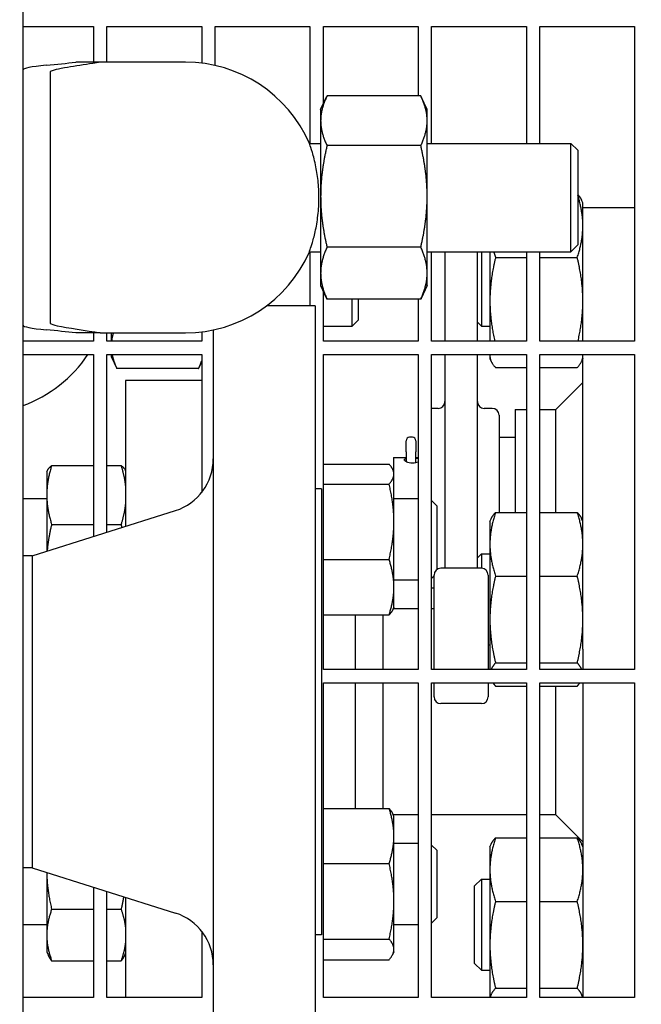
# Model space of a CAD drawing. Header units: inches. Extents: x 36 to 1719, y -84 to 1122.
# Tile 556 of 571: x 1051 to 1057, y 868 to 877. Entities that reach past the tile are written whole.
import ezdxf

# ---------------------------------------------------------------- set-up
doc = ezdxf.new("R2010")
doc.units = ezdxf.units.IN
doc.header["$LTSCALE"] = 48
doc.header["$MEASUREMENT"] = 0
doc.layers.add('Dimension (ANSI)', color=7, linetype='Continuous', lineweight=25)
doc.layers.add('Visible (ANSI)', color=7, linetype='Continuous', lineweight=30)
doc.styles.add('Note Text (ANSI)', font='tahoma.ttf')
doc.dimstyles.new('Architectural (ANSI)', dxfattribs={"dimscale": 48, "dimtxt": 0.125, "dimasz": 0.098425, "dimexe": 0.125, "dimexo": 0.0625, "dimgap": 0.031496, "dimtad": 0, "dimtih": 1, "dimtoh": 1, "dimdec": 4, "dimrnd": 1e-08, "dimzin": 3, "dimdsep": 46, "dimlunit": 4, "dimtxsty": 'Note Text (ANSI)', "dimcen": 0.09, "dimdle": 0.393701, "dimclrd": 256, "dimclre": 256, "dimclrt": 256, "dimadec": 0, "dimazin": 3, "dimtfac": 0.96, "dimtofl": 0, "dimtmove": 0, "dimatfit": 3, "dimfxl": 1, "dimfrac": 2, "dimtolj": 1, "dimtzin": 12, "dimlwd": -1, "dimlwe": -1, "dimarcsym": 0})

# ---------------------------------------------------------------- blocks, each defined once
blk = doc.blocks.new('*D17')
at = {"layer": 'Defpoints', "color": 0, "transparency": 16777216}
for p in [(1035.9177, 896.4914), (1035.9177, 760.4914), (1124.1195, 760.4914)]:
    blk.add_point(p, dxfattribs=at)
at = {"layer": 'Dimension (ANSI)', "transparency": 16777216}
for p, q in [((1038.9177, 896.4914), (1130.1195, 896.4914)), ((1124.1195, 891.767), (1124.1195, 835.0133)), ((1124.1195, 765.2158), (1124.1195, 825.9695)), ((1038.9177, 760.4914), (1130.1195, 760.4914))]:
    blk.add_line(p, q, dxfattribs=at)
for points in [[(1123.3321, 891.767), (1124.9069, 891.767), (1124.1195, 896.4914)], [(1123.3321, 765.2158), (1124.9069, 765.2158), (1124.1195, 760.4914)]]:
    blk.add_solid(points, dxfattribs=at)
at = {"layer": 'Dimension (ANSI)', "transparency": 16777216, "insert": (1114.0215, 833.5015), "char_height": 6, "attachment_point": 1, "style": 'Note Text (ANSI)'}
blk.add_mtext('\\A1;11\'-4"', dxfattribs=at)

msp = doc.modelspace()

# ---------------------------------------------------------------- linework, layer by layer
at = {"layer": 'Visible (ANSI)'}
for p, q in [((1051.2846, 860.3664), (1051.2846, 880.24131)), ((1051.2846, 876.6339), (1051.93518, 876.6339)), ((1051.93518, 876.6339), (1051.93518, 876.3039)), ((1052.06018, 876.3039), (1052.06018, 876.6339)), ((1052.06018, 876.6339), (1052.93518, 876.6339)), ((1052.93518, 876.6339), (1052.93518, 876.29479)), ((1053.06018, 876.27314), (1053.06018, 876.6339)), ((1053.06018, 876.6339), (1053.93518, 876.6339)), ((1053.93518, 876.6339), (1053.93518, 875.5539)), ((1054.06018, 875.92125), (1054.06018, 876.6339)), ((1054.06018, 876.6339), (1054.93518, 876.6339)), ((1054.93518, 876.6339), (1054.93518, 875.99201)), ((1055.06018, 875.5539), (1055.06018, 876.6339)), ((1055.06018, 876.6339), (1055.93518, 876.6339)), ((1055.93518, 876.6339), (1055.93518, 875.5539)), ((1056.06018, 875.5539), (1056.06018, 876.6339)), ((1056.06018, 876.6339), (1056.93518, 876.6339)), ((1056.93518, 876.6339), (1056.93518, 873.72765)), ((1051.99766, 876.3039), (1051.77135, 876.3039)), ((1052.5346, 876.3039), (1051.99766, 876.3039)), ((1052.7846, 876.3039), (1052.5346, 876.3039)), ((1051.5346, 876.20685), (1051.5346, 875.86689)), ((1054.0346, 875.8664), (1054.08998, 875.98515)), ((1054.95999, 875.99201), (1054.09321, 875.99201)), ((1055.0186, 875.8664), (1054.96323, 875.98515)), ((1051.5346, 875.86689), (1051.5346, 874.24091)), ((1054.0346, 875.8664), (1054.0346, 875.76279)), ((1055.0186, 875.76279), (1055.0186, 875.8664)), ((1054.0346, 875.76279), (1054.0346, 875.0645)), ((1055.0186, 875.0645), (1055.0186, 875.76279)), ((1053.93025, 875.5539), (1054.0346, 875.5539)), ((1055.0186, 875.5539), (1056.3471, 875.5539)), ((1056.3471, 874.5539), (1056.3471, 875.5539)), ((1056.4096, 875.4914), (1056.3471, 875.5539)), ((1054.95999, 875.53356), (1054.09321, 875.53356)), ((1056.4096, 875.4914), (1056.4096, 874.6164)), ((1054.0346, 875.0645), (1054.0346, 874.35562)), ((1055.0186, 874.35562), (1055.0186, 875.0645)), ((1056.45768, 875.00391), (1056.44585, 875.02927)), ((1056.45768, 874.90283), (1056.45768, 875.00391)), ((1056.93518, 874.95964), (1056.45768, 874.95964)), ((1056.45768, 874.66675), (1056.45768, 874.90283)), ((1056.45768, 873.72765), (1056.45768, 874.66675)), ((1053.93025, 874.5539), (1054.0346, 874.5539)), ((1053.93518, 874.5539), (1053.93518, 874.0539)), ((1054.95999, 874.59545), (1054.09321, 874.59545)), ((1055.0186, 874.5539), (1056.3471, 874.5539)), ((1055.06018, 873.72765), (1055.06018, 874.5539)), ((1055.18268, 874.55395), (1055.18268, 873.72766)), ((1055.48268, 873.72766), (1055.48268, 874.55395)), ((1055.52018, 874.5539), (1055.52018, 873.86491)), ((1055.59868, 874.5539), (1055.59868, 874.09882)), ((1055.93518, 874.5539), (1055.93518, 873.72765)), ((1056.06018, 873.72765), (1056.06018, 874.5539)), ((1056.4096, 874.6164), (1056.3471, 874.5539)), ((1055.65055, 874.49979), (1055.93518, 874.49979)), ((1056.06018, 874.49979), (1056.40581, 874.49979)), ((1054.0346, 874.35562), (1054.0346, 874.2414)), ((1055.0186, 874.2414), (1055.0186, 874.35562)), ((1051.5346, 874.24091), (1051.5346, 873.90095)), ((1054.0346, 874.2414), (1054.08998, 874.12264)), ((1054.06018, 873.72765), (1054.06018, 874.18654)), ((1055.0186, 874.2414), (1054.96323, 874.12264)), ((1054.95999, 874.11578), (1054.09321, 874.11578)), ((1054.32515, 873.8664), (1054.32515, 874.11578)), ((1054.3807, 874.11578), (1054.3807, 873.92195)), ((1054.93518, 874.11578), (1054.93518, 873.72765)), ((1055.59868, 874.09882), (1055.59868, 873.72765)), ((1053.98268, 874.0539), (1053.5346, 874.0539)), ((1053.98268, 874.0539), (1053.98268, 866.5539)), ((1054.3807, 873.92195), (1054.32515, 873.8664)), ((1053.04268, 873.83083), (1053.04268, 866.77697)), ((1054.06018, 873.8664), (1054.32515, 873.8664)), ((1055.48268, 873.90241), (1055.52018, 873.86491)), ((1055.52018, 873.86491), (1055.59868, 873.86491)), ((1051.93518, 873.72765), (1051.2846, 873.72765)), ((1051.99766, 873.8039), (1051.77135, 873.8039)), ((1051.93518, 873.8039), (1051.93518, 873.72765)), ((1051.99766, 873.8039), (1052.5346, 873.8039)), ((1052.06018, 873.72765), (1052.06018, 873.8039)), ((1052.93518, 873.72765), (1052.06018, 873.72765)), ((1052.09945, 873.8039), (1052.09945, 873.72765)), ((1052.5346, 873.8039), (1052.7846, 873.8039)), ((1052.93518, 873.813), (1052.93518, 873.72765)), ((1054.93518, 873.72765), (1054.06018, 873.72765)), ((1055.93518, 873.72765), (1055.06018, 873.72765)), ((1056.93518, 873.72765), (1056.06018, 873.72765)), ((1051.2846, 873.60265), (1051.93518, 873.60265)), ((1051.93518, 873.60265), (1051.93518, 871.92312)), ((1052.06018, 871.96271), (1052.06018, 873.60265)), ((1052.06018, 873.60265), (1052.93518, 873.60265)), ((1052.09945, 873.60265), (1052.09945, 873.5849)), ((1052.09945, 873.5849), (1052.15132, 873.47367)), ((1052.93518, 873.60265), (1052.93518, 872.33026)), ((1054.06018, 870.6964), (1054.06018, 873.60265)), ((1054.06018, 873.60265), (1054.93518, 873.60265)), ((1054.93518, 873.60265), (1054.93518, 870.6964)), ((1055.06018, 870.6964), (1055.06018, 873.60265)), ((1055.06018, 873.60265), (1055.93518, 873.60265)), ((1055.18268, 873.60265), (1055.18268, 871.62941)), ((1055.48268, 871.62941), (1055.48268, 873.60265)), ((1055.59868, 873.60265), (1055.59868, 873.59041)), ((1055.59868, 873.59041), (1055.59868, 873.56591)), ((1055.59868, 873.56591), (1055.61051, 873.54055)), ((1055.93518, 873.60265), (1055.93518, 870.6964)), ((1056.06018, 870.6964), (1056.06018, 873.60265)), ((1056.06018, 873.60265), (1056.93518, 873.60265)), ((1056.45768, 873.56591), (1056.44585, 873.54055)), ((1056.45768, 871.68181), (1056.45768, 873.60265)), ((1056.93518, 873.60265), (1056.93518, 870.6964)), ((1052.90659, 873.47367), (1052.15132, 873.47367)), ((1052.93518, 873.53499), (1052.90659, 873.47367)), ((1055.65055, 873.48297), (1055.93518, 873.48297)), ((1056.06018, 873.48297), (1056.40581, 873.48297)), ((1052.23268, 873.3639), (1052.23268, 872.01734)), ((1052.93518, 873.3639), (1052.23268, 873.3639)), ((1056.20768, 873.09644), (1056.45768, 873.34644)), ((1055.12018, 873.10644), (1055.06018, 873.10644)), ((1055.62018, 873.10644), (1055.54518, 873.10644)), ((1055.83268, 873.09644), (1055.83268, 872.14528)), ((1055.83268, 873.09644), (1055.93518, 873.09644)), ((1056.06018, 873.09644), (1056.20768, 873.09644)), ((1056.20768, 872.14528), (1056.20768, 873.09644)), ((1055.68268, 873.04394), (1055.68268, 872.14528)), ((1054.88268, 872.83976), (1054.85568, 872.83976)), ((1055.83268, 872.83894), (1055.68268, 872.83894)), ((1054.82418, 872.70372), (1054.82418, 872.80826)), ((1054.91418, 872.80826), (1054.91418, 872.70372)), ((1054.70768, 872.65144), (1054.70768, 872.52847)), ((1054.70768, 872.65144), (1054.82418, 872.65144)), ((1054.82418, 872.70372), (1054.82418, 872.61362)), ((1054.91418, 872.60878), (1054.91418, 872.70372)), ((1054.91418, 872.65144), (1054.93518, 872.65144)), ((1051.54877, 872.57804), (1051.93518, 872.57804)), ((1052.06018, 872.57804), (1052.1926, 872.57804)), ((1054.06018, 872.59094), (1054.6666, 872.59094)), ((1054.91418, 872.60372), (1054.91418, 872.60878)), ((1051.50368, 872.51989), (1051.50933, 872.532)), ((1051.50368, 872.51989), (1051.50368, 872.3065)), ((1052.23268, 872.53061), (1052.23203, 872.532)), ((1054.71168, 872.51989), (1054.70184, 872.54099)), ((1054.71168, 872.49947), (1054.71168, 872.51989)), ((1054.71168, 872.05998), (1054.71168, 872.49947)), ((1054.04268, 872.3639), (1053.98268, 872.3639)), ((1054.04268, 872.3639), (1054.04268, 868.2439)), ((1054.06018, 872.40801), (1054.6666, 872.40801)), ((1051.50368, 872.3065), (1051.50368, 871.78645)), ((1051.50368, 872.26989), (1051.2846, 872.26989)), ((1054.93518, 872.26989), (1054.71168, 872.26989)), ((1055.10768, 872.20739), (1055.06018, 872.25489)), ((1055.10768, 872.20739), (1055.10768, 871.61691)), ((1051.36935, 871.7439), (1052.69366, 872.16335)), ((1055.65055, 872.14528), (1055.93518, 872.14528)), ((1056.06018, 872.14528), (1056.40581, 872.14528)), ((1051.54877, 872.03496), (1051.93518, 872.03496)), ((1052.06018, 872.03496), (1052.1926, 872.03496)), ((1054.71168, 871.45539), (1054.71168, 872.05998)), ((1055.59868, 872.06234), (1055.61051, 872.08771)), ((1055.59868, 872.06234), (1055.59868, 871.85175)), ((1056.45768, 872.06234), (1056.44585, 872.08771)), ((1055.59868, 871.85175), (1055.59868, 871.15725)), ((1051.36935, 871.7439), (1051.2846, 871.7439)), ((1051.36935, 871.7439), (1051.36935, 868.8639)), ((1055.48268, 871.72584), (1055.52018, 871.76334)), ((1055.52018, 871.76334), (1055.52018, 871.62941)), ((1055.52018, 871.76334), (1055.59868, 871.76334)), ((1054.06018, 871.71195), (1054.6666, 871.71195)), ((1056.45768, 870.88393), (1056.45768, 871.68181)), ((1055.08268, 871.55739), (1055.06018, 871.53489)), ((1055.08268, 870.6964), (1055.08268, 871.56691)), ((1055.52018, 871.62941), (1055.14518, 871.62941)), ((1055.58268, 871.56691), (1055.58268, 870.6964)), ((1055.65055, 871.55822), (1055.93518, 871.55822)), ((1056.06018, 871.55822), (1056.40581, 871.55822)), ((1054.93518, 871.51989), (1054.71168, 871.51989)), ((1054.71168, 871.26989), (1054.71168, 871.45539)), ((1055.08268, 871.44644), (1055.06018, 871.44644)), ((1054.06018, 871.19883), (1054.6666, 871.19883)), ((1054.35768, 870.6964), (1054.35768, 871.19883)), ((1054.60768, 871.19883), (1054.60768, 870.6964)), ((1054.71168, 871.26989), (1054.70184, 871.24879)), ((1054.93518, 871.2539), (1054.70423, 871.2539)), ((1055.08268, 871.2539), (1055.06018, 871.2539)), ((1055.59868, 871.15725), (1055.59868, 870.6964)), ((1055.58268, 870.92334), (1055.59868, 870.92334)), ((1056.45768, 870.88393), (1056.45768, 870.6964)), ((1055.65055, 870.75628), (1055.93518, 870.75628)), ((1056.06018, 870.75628), (1056.40581, 870.75628)), ((1054.93518, 870.6964), (1054.06018, 870.6964)), ((1055.93518, 870.6964), (1055.06018, 870.6964)), ((1056.93518, 870.6964), (1056.06018, 870.6964)), ((1054.06018, 867.66515), (1054.06018, 870.5714)), ((1054.06018, 870.5714), (1054.93518, 870.5714)), ((1054.35768, 869.41102), (1054.35768, 870.5714)), ((1054.60768, 870.5714), (1054.60768, 869.41102)), ((1054.93518, 870.5714), (1054.93518, 867.66515)), ((1055.06018, 867.66515), (1055.06018, 870.5714)), ((1055.06018, 870.5714), (1055.93518, 870.5714)), ((1055.08268, 870.44191), (1055.08268, 870.5714)), ((1055.58268, 870.5714), (1055.58268, 870.44191)), ((1055.93518, 870.5714), (1055.93518, 867.66515)), ((1056.06018, 867.66515), (1056.06018, 870.5714)), ((1056.06018, 870.5714), (1056.93518, 870.5714)), ((1056.45768, 870.5714), (1056.45768, 867.66515)), ((1056.93518, 870.5714), (1056.93518, 867.66515)), ((1055.65055, 870.5414), (1055.93518, 870.5414)), ((1056.06018, 870.5414), (1056.40581, 870.5414)), ((1056.20768, 869.3539), (1056.20768, 870.5414)), ((1055.52018, 870.37941), (1055.14518, 870.37941)), ((1054.06018, 869.41102), (1054.6666, 869.41102)), ((1054.71168, 869.33791), (1054.70095, 869.36092)), ((1054.93518, 869.3539), (1054.70423, 869.3539)), ((1054.71168, 869.15728), (1054.71168, 869.33791)), ((1055.93518, 869.3539), (1055.06018, 869.3539)), ((1056.20768, 869.3539), (1056.06018, 869.3539)), ((1056.20768, 869.3539), (1056.45768, 869.1039)), ((1054.71168, 868.55448), (1054.71168, 869.15728)), ((1055.65055, 869.14008), (1055.93518, 869.14008)), ((1056.06018, 869.14008), (1056.40581, 869.14008)), ((1054.93518, 869.08791), (1054.71168, 869.08791)), ((1055.10768, 869.02541), (1055.06018, 869.07291)), ((1055.10768, 869.02541), (1055.10768, 868.40041)), ((1055.59868, 869.05714), (1055.61051, 869.0825)), ((1055.59868, 869.05714), (1055.59868, 868.84655)), ((1056.45768, 869.05714), (1056.44585, 869.0825)), ((1051.36935, 868.8639), (1051.2846, 868.8639)), ((1051.36935, 868.8639), (1052.69366, 868.44445)), ((1051.50368, 868.82135), (1051.50368, 868.24259)), ((1054.06018, 868.90354), (1054.6666, 868.90354)), ((1055.59868, 868.84655), (1055.59868, 868.15205)), ((1055.45768, 868.69564), (1055.52018, 868.75814)), ((1055.52018, 868.75814), (1055.52018, 867.91814)), ((1055.52018, 868.75814), (1055.59868, 868.75814)), ((1051.93518, 868.68468), (1051.93518, 867.66515)), ((1052.06018, 867.66515), (1052.06018, 868.64509)), ((1055.45768, 867.98064), (1055.45768, 868.69564)), ((1052.23268, 868.59045), (1052.23268, 867.66515)), ((1054.71168, 868.11011), (1054.71168, 868.55448)), ((1055.65055, 868.55302), (1055.93518, 868.55302)), ((1056.06018, 868.55302), (1056.40581, 868.55302)), ((1051.54877, 868.48023), (1051.93518, 868.48023)), ((1052.06018, 868.48023), (1052.1926, 868.48023)), ((1055.10768, 868.40041), (1055.06018, 868.35291)), ((1051.50368, 868.33791), (1051.2846, 868.33791)), ((1052.93518, 868.27753), (1052.93518, 867.66515)), ((1054.93518, 868.33791), (1054.71168, 868.33791)), ((1051.50368, 868.24259), (1051.50368, 868.08791)), ((1054.04268, 868.2439), (1053.98268, 868.2439)), ((1054.06018, 868.20542), (1054.6666, 868.20542)), ((1054.71168, 868.08791), (1054.71168, 868.11011)), ((1055.59868, 868.15205), (1055.59868, 867.66515)), ((1051.50368, 868.08791), (1051.52012, 868.05265)), ((1051.54877, 868.00494), (1051.93518, 868.00494)), ((1052.06018, 868.00494), (1052.1926, 868.00494)), ((1052.23268, 868.07718), (1052.22124, 868.05265)), ((1054.06018, 868.01479), (1054.6666, 868.01479)), ((1054.71168, 868.08791), (1054.70095, 868.06489)), ((1055.45768, 867.98064), (1055.52018, 867.91814)), ((1055.52018, 867.91814), (1055.59868, 867.91814)), ((1055.65055, 867.75108), (1055.93518, 867.75108)), ((1056.06018, 867.75108), (1056.40581, 867.75108)), ((1051.93518, 867.66515), (1051.2846, 867.66515)), ((1052.93518, 867.66515), (1052.06018, 867.66515)), ((1054.93518, 867.66515), (1054.06018, 867.66515)), ((1055.93518, 867.66515), (1055.06018, 867.66515)), ((1056.93518, 867.66515), (1056.06018, 867.66515))]:
    msp.add_line(p, q, dxfattribs=at)
for centre, radius, start, end in [((1052.7846, 875.0539), 1.25, 23.578178, 90), ((1052.7846, 875.0539), 1.25, 270, 336.421822), ((1050.84945, 874.3039), 1.25, 290.372322, 325.875017), ((1055.12018, 873.16894), 0.0625, 270, 0), ((1055.54518, 873.16894), 0.0625, 180, 270), ((1055.62018, 873.04394), 0.0625, 0, 90), ((1054.85568, 872.80826), 0.0315, 90, 180), ((1054.88268, 872.80826), 0.0315, 0, 90), ((1052.54268, 872.64001), 0.5, 287.574716, 0), ((1055.14518, 871.56691), 0.0625, 90, 180), ((1055.52018, 871.56691), 0.0625, 0, 90), ((1055.14518, 870.44191), 0.0625, 180, 270), ((1055.52018, 870.44191), 0.0625, 270, 0), ((1052.54268, 867.96778), 0.5, 0, 72.425284)]:
    msp.add_arc(centre, radius, start, end, dxfattribs=at)
for centre, major_axis, ratio, start_param, end_param in [((1053.2846, 876.2327), (2, 0), 0.0478289, 2.6741063, 3.1415927), ((1042.8846, 876.4838), (-9.65, 0), 0.0478289, 2.6741063, 2.7411956), ((1053.2846, 873.8751), (-2, 0), 0.0478289, 0, 0.4674864), ((1042.8846, 873.62399), (9.65, 0), 0.0478289, 0.400397, 0.4674864), ((1054.88268, 872.60878), (-0.0315, 0), 0.5013855, 2.7858715, 3.1415927)]:
    msp.add_ellipse(centre, major_axis=major_axis, ratio=ratio, start_param=start_param, end_param=end_param, dxfattribs=at)
for points, knots in [([(1051.99766, 876.3039), (1051.97601, 876.30002), (1051.953, 876.29616), (1051.85147, 876.27976), (1051.76696, 876.26763), (1051.61404, 876.24219), (1051.54819, 876.22864), (1051.53646, 876.21535)], [17.2488301, 17.2488301, 17.2488301, 17.2488301, 17.8549099, 17.8549099, 19.8305901, 19.8305901, 22.111289, 22.111289, 22.111289, 22.111289]), ([(1053.93025, 874.5539), (1053.93025, 874.5539), (1053.93283, 874.5607), (1053.94272, 874.58862), (1053.95035, 874.61086), (1053.96833, 874.67115), (1053.97872, 874.7101), (1053.99768, 874.80115), (1054.00607, 874.85308), (1054.01423, 874.93578), (1054.0162, 874.96355), (1054.01823, 875.01182), (1054.01867, 875.03203), (1054.01871, 875.07213), (1054.01833, 875.09195), (1054.0165, 875.13892), (1054.01469, 875.16582), (1054.00735, 875.24402), (1053.99994, 875.29289), (1053.98081, 875.39016), (1053.96869, 875.43573), (1053.94735, 875.50667), (1053.93838, 875.53162), (1053.93145, 875.55071), (1053.93028, 875.55391), (1053.93027, 875.55391)], [-8.0628588, -8.0628588, -8.0628588, -8.0628588, -7.6997036, -7.6997036, -7.3009728, -7.3009728, -6.8679199, -6.8679199, -6.4231307, -6.4231307, -6.2064676, -6.2064676, -6.0521412, -6.0521412, -5.9009195, -5.9009195, -5.6915643, -5.6915643, -5.2782885, -5.2782885, -4.7802616, -4.7802616, -4.2826204, -4.2826204, -4.0319916, -4.0319916, -4.0319916, -4.0319916]), ([(1051.53646, 873.89244), (1051.54314, 873.88487), (1051.56729, 873.87732), (1051.69358, 873.84905), (1051.86847, 873.82704), (1051.99766, 873.8039)], [0.2209506, 0.2209506, 0.2209506, 0.2209506, 1.4278888, 1.4278888, 4.8342922, 4.8342922, 4.8342922, 4.8342922]), ([(1054.93518, 872.61064), (1054.92862, 872.6077), (1054.92041, 872.60498), (1054.90218, 872.6012), (1054.89213, 872.60021), (1054.87324, 872.60021), (1054.86318, 872.6012), (1054.84471, 872.60503), (1054.83629, 872.60785), (1054.823, 872.61392), (1054.81724, 872.61758), (1054.80957, 872.62486), (1054.80768, 872.62847), (1054.80768, 872.63455), (1054.80957, 872.63741), (1054.81614, 872.64135), (1054.81987, 872.64271), (1054.82419, 872.64381)], [0.43371528, 0.43371528, 0.43371528, 0.43371528, 0.50377384, 0.50377384, 0.57574384, 0.57574384, 0.64771383, 0.64771383, 0.71968383, 0.71968383, 0.79164979, 0.79164979, 0.86361576, 0.86361576, 0.93558172, 0.93558172, 0.9869828, 0.9869828, 0.9869828, 0.9869828])]:
    msp.add_open_spline(points, degree=3, knots=knots, dxfattribs=at)
for points in [[(1051.53646, 876.21535), (1051.53518, 876.2139), (1051.5346, 876.21107), (1051.5346, 876.20685)], [(1051.5346, 873.90095), (1051.5346, 873.89673), (1051.53518, 873.89389), (1051.53646, 873.89244)], [(1054.91418, 872.6475), (1054.92209, 872.64696), (1054.9293, 872.64616), (1054.93518, 872.6451)]]:
    msp.add_open_spline(points, degree=3, dxfattribs=at)
for points, weights in [([(1054.09321, 875.99201), (1054.0346, 875.86917), (1054.0346, 875.76279)], [1, 1.0379548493, 1]), ([(1055.0186, 875.76279), (1055.0186, 875.86917), (1054.95999, 875.99201)], [1, 1.0379548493, 1]), ([(1054.0346, 875.76279), (1054.0346, 875.6564), (1054.09321, 875.53356)], [1, 1.0379548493, 1]), ([(1054.95999, 875.53356), (1055.0186, 875.6564), (1055.0186, 875.76279)], [1, 1.0379548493, 1]), ([(1054.09321, 875.53356), (1054.0346, 875.28219), (1054.0346, 875.0645)], [1, 1.0379548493, 1]), ([(1055.0186, 875.0645), (1055.0186, 875.28219), (1054.95999, 875.53356)], [1, 1.0379548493, 1]), ([(1054.0346, 875.0645), (1054.0346, 874.84681), (1054.09321, 874.59545)], [1, 1.0379548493, 1]), ([(1054.95999, 874.59545), (1055.0186, 874.84681), (1055.0186, 875.0645)], [1, 1.0379548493, 1]), ([(1056.4096, 875.08258), (1056.43404, 875.0546), (1056.44585, 875.02927)], [1.00263020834, 1.01961053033, 1.01895290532]), ([(1056.45768, 874.79332), (1056.45768, 874.92482), (1056.4096, 875.07519)], [1, 1.03659071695, 1.00263020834]), ([(1056.40581, 874.49979), (1056.45768, 874.65709), (1056.45768, 874.79332)], [1, 1.0379548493, 1]), ([(1054.09321, 874.59545), (1054.0346, 874.46692), (1054.0346, 874.35562)], [1, 1.0379548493, 1]), ([(1055.0186, 874.35562), (1055.0186, 874.46692), (1054.95999, 874.59545)], [1, 1.0379548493, 1]), ([(1055.634, 874.5539), (1055.64143, 874.52743), (1055.65055, 874.49979)], [1.01073175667, 1.00646816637, 1]), ([(1055.65055, 874.49979), (1055.59868, 874.28491), (1055.59868, 874.09882)], [1, 1.0379548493, 1]), ([(1056.45768, 874.09882), (1056.45768, 874.28491), (1056.40581, 874.49979)], [1, 1.0379548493, 1]), ([(1054.0346, 874.35562), (1054.0346, 874.24431), (1054.09321, 874.11578)], [1, 1.0379548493, 1]), ([(1054.95999, 874.11578), (1055.0186, 874.24431), (1055.0186, 874.35562)], [1, 1.0379548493, 1]), ([(1054.09321, 874.11578), (1054.09157, 874.11923), (1054.08998, 874.12264)], [1, 1.00102576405, 1.00199608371]), ([(1054.96323, 874.12264), (1054.96163, 874.11923), (1054.95999, 874.11578)], [1.00199608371, 1.00102576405, 1]), ([(1055.59868, 874.09882), (1055.59868, 873.92487), (1055.64356, 873.72765)], [1, 1.03538960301, 1.00478373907]), ([(1056.4128, 873.72765), (1056.45768, 873.92487), (1056.45768, 874.09882)], [1.00478373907, 1.03538960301, 1]), ([(1052.11844, 873.8039), (1052.10668, 873.76488), (1052.10224, 873.72765)], [1.01805233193, 1.02121289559, 1.01357544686]), ([(1052.10737, 873.60265), (1052.11944, 873.54204), (1052.15132, 873.47367)], [1.01812736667, 1.02299387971, 1]), ([(1055.59941, 873.60265), (1055.59868, 873.59652), (1055.59868, 873.59041)], [1.0079379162, 1.00450326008, 1]), ([(1055.59868, 873.59041), (1055.59868, 873.54055), (1055.65055, 873.48297)], [1, 1.0379548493, 1]), ([(1056.40581, 873.48297), (1056.45768, 873.54055), (1056.45768, 873.59041)], [1, 1.0379548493, 1]), ([(1056.45768, 873.59041), (1056.45768, 873.59652), (1056.45696, 873.60265)], [1, 1.00450326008, 1.0079379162]), ([(1052.90659, 873.47367), (1052.92385, 873.51069), (1052.93518, 873.54498)], [1, 1.0123208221, 1.0166425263]), ([(1051.54877, 872.57804), (1051.50368, 872.43252), (1051.50368, 872.3065)], [1, 1.0379548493, 1]), ([(1051.50933, 872.532), (1051.5194, 872.55359), (1051.54877, 872.57804)], [1.0174265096, 1.0244025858, 1]), ([(1052.1926, 872.57804), (1052.22197, 872.55359), (1052.23203, 872.532)], [1, 1.0244025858, 1.0174265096]), ([(1052.23268, 872.39399), (1052.22291, 872.48019), (1052.1926, 872.57804)], [1.01693131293, 1.02520879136, 1]), ([(1054.71168, 872.49947), (1054.71168, 872.54193), (1054.6666, 872.59094)], [1, 1.0379548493, 1]), ([(1054.6666, 872.40801), (1054.71168, 872.45702), (1054.71168, 872.49947)], [1, 1.0379548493, 1]), ([(1054.71168, 872.05998), (1054.71168, 872.2215), (1054.6666, 872.40801)], [1, 1.0379548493, 1]), ([(1051.50368, 872.3065), (1051.50368, 872.18048), (1051.54877, 872.03496)], [1, 1.0379548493, 1]), ([(1052.1926, 872.03496), (1052.22291, 872.13281), (1052.23268, 872.21901)], [1, 1.02520879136, 1.01693131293]), ([(1055.65055, 872.14528), (1055.59868, 871.98798), (1055.59868, 871.85175)], [1, 1.0379548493, 1]), ([(1055.61051, 872.08771), (1055.6232, 872.11493), (1055.65055, 872.14528)], [1.01895290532, 1.01965956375, 1]), ([(1056.45768, 871.85175), (1056.45768, 871.98798), (1056.40581, 872.14528)], [1, 1.0379548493, 1]), ([(1056.40581, 872.14528), (1056.43316, 872.11493), (1056.44585, 872.08771)], [1, 1.01965956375, 1.01895290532]), ([(1051.54877, 872.03496), (1051.51631, 871.90318), (1051.50735, 871.78761)], [1, 1.02703796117, 1.01555376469]), ([(1052.19932, 872.00678), (1052.1961, 872.02073), (1052.1926, 872.03496)], [1.00527503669, 1.00285179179, 1]), ([(1054.6666, 871.71195), (1054.71168, 871.89846), (1054.71168, 872.05998)], [1, 1.0379548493, 1]), ([(1055.59868, 871.85175), (1055.59868, 871.71553), (1055.65055, 871.55822)], [1, 1.0379548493, 1]), ([(1056.40581, 871.55822), (1056.45768, 871.71553), (1056.45768, 871.85175)], [1, 1.0379548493, 1]), ([(1054.71168, 871.45539), (1054.71168, 871.57446), (1054.6666, 871.71195)], [1, 1.0379548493, 1]), ([(1055.65055, 871.55822), (1055.59868, 871.34334), (1055.59868, 871.15725)], [1, 1.0379548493, 1]), ([(1056.45768, 871.15725), (1056.45768, 871.34334), (1056.40581, 871.55822)], [1, 1.0379548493, 1]), ([(1054.6666, 871.19883), (1054.71168, 871.33632), (1054.71168, 871.45539)], [1, 1.0379548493, 1]), ([(1054.70184, 871.24879), (1054.69084, 871.22519), (1054.6666, 871.19883)], [1.0189160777, 1.02005640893, 1]), ([(1055.59868, 871.15725), (1055.59868, 870.97116), (1055.65055, 870.75628)], [1, 1.0379548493, 1]), ([(1056.40581, 870.75628), (1056.45768, 870.97116), (1056.45768, 871.15725)], [1, 1.0379548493, 1]), ([(1055.65055, 870.75628), (1055.62206, 870.72466), (1055.60946, 870.6964)], [1, 1.02049418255, 1.0188561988]), ([(1056.44691, 870.6964), (1056.4343, 870.72466), (1056.40581, 870.75628)], [1.0188561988, 1.02049418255, 1]), ([(1055.62656, 870.5714), (1055.63661, 870.55688), (1055.65055, 870.5414)], [1.01466074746, 1.0099264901, 1]), ([(1056.40581, 870.5414), (1056.41976, 870.55688), (1056.42981, 870.5714)], [1, 1.0099264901, 1.01466074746]), ([(1054.6666, 869.41102), (1054.6899, 869.38463), (1054.70095, 869.36092)], [1, 1.01926212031, 1.0189731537]), ([(1054.71168, 869.15728), (1054.71168, 869.27504), (1054.6666, 869.41102)], [1, 1.0379548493, 1]), ([(1054.6666, 868.90354), (1054.71168, 869.03952), (1054.71168, 869.15728)], [1, 1.0379548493, 1]), ([(1055.65055, 869.14008), (1055.59868, 868.98278), (1055.59868, 868.84655)], [1, 1.0379548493, 1]), ([(1055.61051, 869.0825), (1055.6232, 869.10972), (1055.65055, 869.14008)], [1.01895290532, 1.01965956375, 1]), ([(1056.45768, 868.84655), (1056.45768, 868.98278), (1056.40581, 869.14008)], [1, 1.0379548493, 1]), ([(1056.40581, 869.14008), (1056.43316, 869.10972), (1056.44585, 869.0825)], [1, 1.01965956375, 1.01895290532]), ([(1051.50375, 868.82133), (1051.50533, 868.66301), (1051.54877, 868.48023)], [1.00276338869, 1.03651882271, 1]), ([(1054.71168, 868.55448), (1054.71168, 868.71648), (1054.6666, 868.90354)], [1, 1.0379548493, 1]), ([(1055.59868, 868.84655), (1055.59868, 868.71032), (1055.65055, 868.55302)], [1, 1.0379548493, 1]), ([(1056.40581, 868.55302), (1056.45768, 868.71032), (1056.45768, 868.84655)], [1, 1.0379548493, 1]), ([(1052.1926, 868.48023), (1052.20681, 868.54004), (1052.21639, 868.59561)], [1, 1.01166231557, 1.01615771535]), ([(1054.6666, 868.20542), (1054.71168, 868.39248), (1054.71168, 868.55448)], [1, 1.0379548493, 1]), ([(1055.65055, 868.55302), (1055.59868, 868.33814), (1055.59868, 868.15205)], [1, 1.0379548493, 1]), ([(1056.45768, 868.15205), (1056.45768, 868.33814), (1056.40581, 868.55302)], [1, 1.0379548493, 1]), ([(1051.54877, 868.48023), (1051.50368, 868.35288), (1051.50368, 868.24259)], [1, 1.0379548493, 1]), ([(1052.23268, 868.31916), (1052.22291, 868.3946), (1052.1926, 868.48023)], [1.01693131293, 1.02520879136, 1]), ([(1051.50368, 868.24259), (1051.50368, 868.1323), (1051.54877, 868.00494)], [1, 1.0379548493, 1]), ([(1054.71168, 868.11011), (1054.71168, 868.15434), (1054.6666, 868.20542)], [1, 1.0379548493, 1]), ([(1052.1926, 868.00494), (1052.22291, 868.09058), (1052.23268, 868.16602)], [1, 1.02520879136, 1.01693131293]), ([(1054.6666, 868.01479), (1054.71168, 868.06587), (1054.71168, 868.11011)], [1, 1.0379548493, 1]), ([(1055.59868, 868.15205), (1055.59868, 867.96596), (1055.65055, 867.75108)], [1, 1.0379548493, 1]), ([(1056.40581, 867.75108), (1056.45768, 867.96596), (1056.45768, 868.15205)], [1, 1.0379548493, 1]), ([(1051.54877, 868.00494), (1051.53075, 868.02986), (1051.52012, 868.05265)], [1, 1.01482964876, 1.01807087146]), ([(1052.22124, 868.05265), (1052.21061, 868.02986), (1052.1926, 868.00494)], [1.01807087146, 1.01482964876, 1]), ([(1055.65055, 867.75108), (1055.60919, 867.70517), (1055.60091, 867.66515)], [1, 1.03003247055, 1.01253745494]), ([(1056.45545, 867.66515), (1056.44717, 867.70517), (1056.40581, 867.75108)], [1.01253745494, 1.03003247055, 1])]:
    msp.add_rational_spline(points, weights, degree=2, dxfattribs=at)

# ---------------------------------------------------------------- dimensions: what is measured, and where the dimension line sits
at = {"layer": 'Dimension (ANSI)'}
dim = msp.add_linear_dim(base=(1124.11953, 760.4914), p1=(1035.91768, 896.4914), p2=(1035.91768, 760.4914), angle=90, dimstyle='Architectural (ANSI)', override={"dimgap": 0.031496, "dimdec": 4, "dimlfac": 1, "dimtol": 0, "dimlim": 0, "dimtp": 0, "dimtm": 0, "dimtdec": 2, "dimatfit": 1}, dxfattribs=at)
dim.commit()
dim.dimension.update_dxf_attribs({"geometry": '*D17', "text_midpoint": (1124.11953, 830.4914), "dimtype": 160})

doc.saveas('drawing.dxf')
